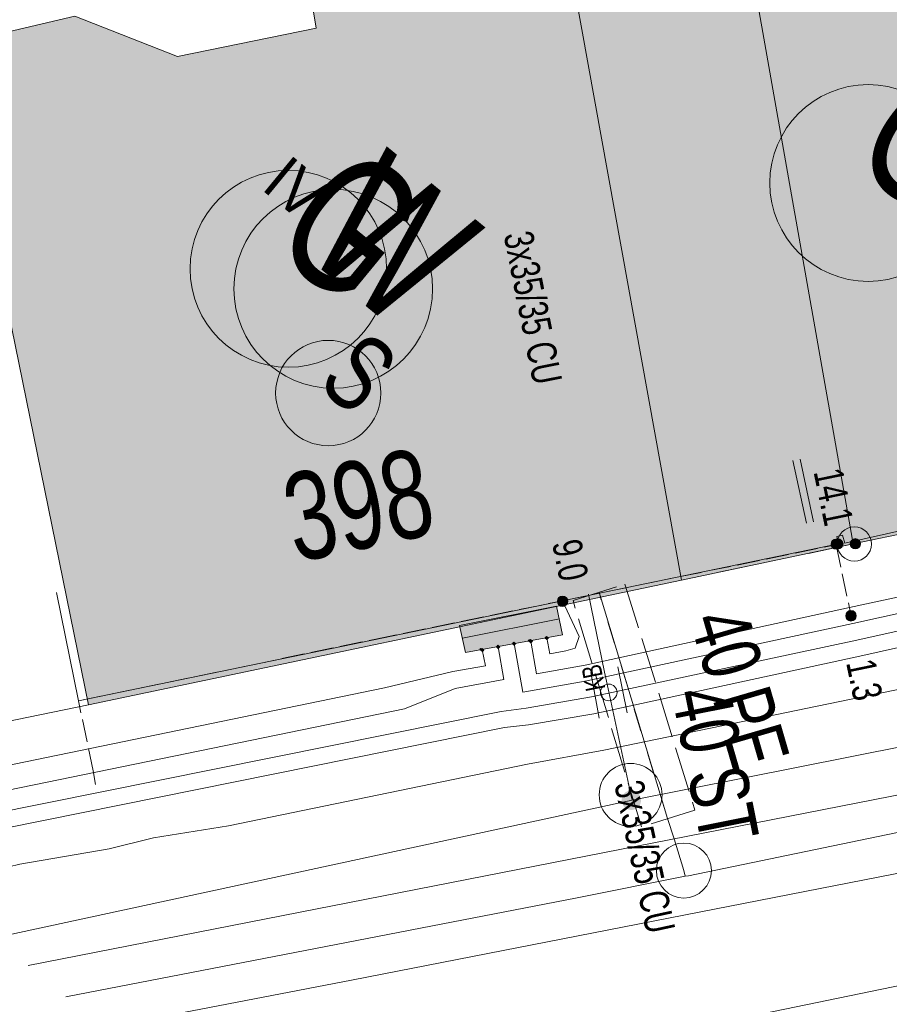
# Model space of a CAD drawing. Header units: metres. Extents: x -740 to 758, y -633 to 854.
# Tile 306 of 656: x 56 to 72, y -596 to -578. Entities that reach past the tile are written whole.
import ezdxf

# ---------------------------------------------------------------- set-up
doc = ezdxf.new("R2010")
doc.units = ezdxf.units.M
doc.header["$MEASUREMENT"] = 0
for name, pattern in [('416_125', [0.5408, 0.416, -0.1248]), ('416_416', [0.832, 0.416, -0.416]), ('832_208', [1.04, 0.832, -0.208]), ('832_832', [1.664, 0.832, -0.832])]:
    doc.linetypes.add(name, pattern=pattern)
for name, color, linetype in [('Gas.LOVION', 7, 'Continuous'), ('Gis.LOVION', 7, 'Continuous'), ('Grundkarte.LOVION', 7, 'Continuous'), ('Grundkarte_Text.LOVION', 7, 'Continuous'), ('Strom.LOVION', 7, 'Continuous'), ('StromBemass.LOVION', 7, 'Continuous'), ('Wasser.LOVION', 7, 'Continuous')]:
    doc.layers.add(name, color=color, linetype=linetype)
doc.styles.add('ERSTELLTER_STIL_1', font='arial.ttf')

msp = doc.modelspace()

# ---------------------------------------------------------------- hatches: boundary and pattern name
at = {"layer": 'Gas.LOVION', "linetype": 'Continuous', "lineweight": 13}
for points in [[(65.754, -588.791), (66.493, -588.645), (66.413, -588.283), (65.674, -588.429)], [(67.044, -592.585), (67.057, -592.567), (67.068, -592.547), (67.076, -592.527), (67.081, -592.506), (67.084, -592.484), (67.084, -592.462), (67.081, -592.44), (67.075, -592.418), (67.067, -592.398), (67.056, -592.379), (67.043, -592.361), (67.028, -592.345), (67.011, -592.331), (66.993, -592.319), (66.973, -592.31), (66.952, -592.303), (66.93, -592.299), (66.908, -592.298), (66.886, -592.299), (66.864, -592.303), (66.844, -592.31), (66.824, -592.32), (66.805, -592.332), (66.788, -592.346), (66.773, -592.362), (66.76, -592.38), (66.75, -592.399), (66.742, -592.42), (66.736, -592.441), (66.733, -592.463), (66.734, -592.485), (66.736, -592.507), (66.742, -592.528), (66.75, -592.548), (66.761, -592.568), (66.774, -592.585), (66.789, -592.601), (66.806, -592.615), (66.825, -592.627), (66.845, -592.637), (66.866, -592.643), (66.887, -592.647), (66.909, -592.649), (66.931, -592.647), (66.953, -592.643), (66.974, -592.636), (66.994, -592.627), (67.012, -592.615), (67.029, -592.601)], [(67.045, -592.589), (67.058, -592.571), (67.069, -592.552), (67.077, -592.531), (67.082, -592.51), (67.085, -592.488), (67.085, -592.466), (67.082, -592.444), (67.076, -592.423), (67.068, -592.402), (67.058, -592.383), (67.045, -592.365), (67.029, -592.349), (67.012, -592.335), (66.994, -592.323), (66.974, -592.314), (66.953, -592.307), (66.931, -592.303), (66.909, -592.302), (66.887, -592.303), (66.865, -592.307), (66.844, -592.314), (66.824, -592.324), (66.806, -592.336), (66.789, -592.35), (66.774, -592.366), (66.761, -592.384), (66.75, -592.403), (66.742, -592.424), (66.737, -592.445), (66.734, -592.467), (66.734, -592.489), (66.737, -592.511), (66.742, -592.532), (66.751, -592.553), (66.761, -592.572), (66.774, -592.59), (66.789, -592.606), (66.806, -592.62), (66.825, -592.632), (66.845, -592.641), (66.866, -592.648), (66.888, -592.652), (66.91, -592.653), (66.932, -592.652), (66.954, -592.648), (66.975, -592.641), (66.995, -592.631), (67.013, -592.619), (67.03, -592.605)]]:
    msp.add_hatch(color=7, dxfattribs=at).paths.add_polyline_path(points)
at = {"layer": 'Grundkarte.LOVION', "linetype": 'Continuous', "lineweight": 18}
for points in [[(68.771, -575.521), (68.827, -575.781), (70.948, -587.81), (79.842, -585.965), (77.825, -575.315), (72.868, -576.302), (72.569, -574.765)], [(61.164, -578.422), (58.642, -578.935), (56.768, -578.202), (55.236, -578.558), (55.147, -577.946), (54.412, -577.989), (57.018, -590.738), (67.821, -588.47), (70.948, -587.81), (68.827, -575.781), (65.635, -576.389), (65.43, -575.197), (61.547, -575.991), (61.43, -576.002), (61.403, -576.034), (61.345, -576.04), (61.292, -576.104), (61.233, -576.11), (60.996, -576.399), (61.001, -576.458), (60.948, -576.522), (60.954, -576.58), (60.901, -576.645), (60.936, -576.996)]]:
    msp.add_hatch(color=9, dxfattribs=at).paths.add_polyline_path(points)
at = {"layer": 'Strom.LOVION', "linetype": 'Continuous', "lineweight": 13}
for points in [[(65.134, -588.955), (66.164, -588.751), (66.111, -588.519), (65.082, -588.723)], [(63.886, -589.786), (65.657, -589.465), (65.547, -588.944), (63.778, -589.294)]]:
    msp.add_hatch(color=7, dxfattribs=at).paths.add_polyline_path(points)
at = {"layer": 'Strom.LOVION', "linetype": 'Continuous', "lineweight": 18}
for points in [[(64.452, -589.686), (64.484, -589.713), (64.511, -589.681), (64.479, -589.654)], [(64.742, -589.628), (64.774, -589.655), (64.801, -589.623), (64.769, -589.596)], [(65.032, -589.571), (65.08, -589.61), (65.107, -589.578), (65.074, -589.552), (65.045, -589.555)], [(65.397, -589.52), (65.364, -589.494), (65.338, -589.526), (65.37, -589.552)], [(64.146, -589.731), (64.194, -589.771), (64.221, -589.739), (64.189, -589.712), (64.176, -589.728), (64.159, -589.715)]]:
    msp.add_hatch(color=5, dxfattribs=at).paths.add_polyline_path(points)
at = {"layer": 'StromBemass.LOVION', "linetype": 'Continuous', "lineweight": 13}
for points in [[(70.713, -587.873), (70.719, -587.863), (70.725, -587.853), (70.729, -587.842), (70.732, -587.831), (70.733, -587.82), (70.733, -587.808), (70.732, -587.796), (70.729, -587.785), (70.725, -587.774), (70.719, -587.764), (70.712, -587.755), (70.704, -587.747), (70.695, -587.739), (70.686, -587.733), (70.675, -587.728), (70.664, -587.725), (70.653, -587.722), (70.641, -587.722), (70.629, -587.723), (70.618, -587.725), (70.607, -587.728), (70.597, -587.733), (70.587, -587.74), (70.578, -587.747), (70.57, -587.755), (70.563, -587.765), (70.558, -587.775), (70.553, -587.786), (70.551, -587.797), (70.549, -587.809), (70.549, -587.82), (70.551, -587.832), (70.554, -587.843), (70.558, -587.854), (70.564, -587.864), (70.57, -587.873), (70.578, -587.882), (70.587, -587.889), (70.597, -587.895), (70.608, -587.9), (70.619, -587.904), (70.63, -587.906), (70.642, -587.906), (70.653, -587.906), (70.665, -587.903), (70.676, -587.9), (70.686, -587.895), (70.696, -587.889), (70.705, -587.881)], [(70.745, -587.869), (70.752, -587.86), (70.757, -587.849), (70.761, -587.839), (70.764, -587.827), (70.766, -587.816), (70.766, -587.804), (70.764, -587.793), (70.761, -587.782), (70.757, -587.771), (70.751, -587.761), (70.744, -587.751), (70.736, -587.743), (70.728, -587.736), (70.718, -587.73), (70.707, -587.725), (70.696, -587.721), (70.685, -587.719), (70.673, -587.718), (70.662, -587.719), (70.65, -587.721), (70.639, -587.725), (70.629, -587.73), (70.619, -587.736), (70.61, -587.743), (70.602, -587.752), (70.596, -587.761), (70.59, -587.771), (70.586, -587.782), (70.583, -587.793), (70.582, -587.805), (70.582, -587.816), (70.583, -587.828), (70.586, -587.839), (70.59, -587.85), (70.596, -587.86), (70.603, -587.869), (70.611, -587.878), (70.62, -587.885), (70.63, -587.891), (70.64, -587.896), (70.651, -587.9), (70.662, -587.902), (70.674, -587.903), (70.685, -587.902), (70.697, -587.9), (70.708, -587.896), (70.718, -587.891), (70.728, -587.885), (70.737, -587.877)], [(70.693, -587.862), (70.698, -587.855), (70.701, -587.848), (70.704, -587.841), (70.706, -587.833), (70.707, -587.826), (70.707, -587.818), (70.706, -587.81), (70.704, -587.802), (70.701, -587.795), (70.697, -587.788), (70.693, -587.782), (70.687, -587.776), (70.681, -587.771), (70.675, -587.767), (70.667, -587.763), (70.66, -587.761), (70.652, -587.76), (70.644, -587.759), (70.636, -587.76), (70.629, -587.761), (70.621, -587.764), (70.614, -587.767), (70.607, -587.771), (70.601, -587.776), (70.596, -587.782), (70.591, -587.788), (70.588, -587.795), (70.585, -587.803), (70.583, -587.81), (70.582, -587.818), (70.582, -587.826), (70.583, -587.834), (70.585, -587.841), (70.588, -587.849), (70.592, -587.856), (70.596, -587.862), (70.602, -587.868), (70.608, -587.873), (70.614, -587.877), (70.622, -587.88), (70.629, -587.883), (70.637, -587.884), (70.645, -587.885), (70.653, -587.884), (70.66, -587.883), (70.668, -587.88), (70.675, -587.877), (70.682, -587.873), (70.688, -587.868)], [(70.73, -587.848), (70.735, -587.842), (70.739, -587.835), (70.742, -587.828), (70.743, -587.82), (70.744, -587.812), (70.744, -587.805), (70.743, -587.797), (70.741, -587.789), (70.739, -587.782), (70.735, -587.775), (70.73, -587.769), (70.725, -587.763), (70.719, -587.758), (70.712, -587.754), (70.705, -587.751), (70.698, -587.748), (70.69, -587.747), (70.682, -587.746), (70.674, -587.747), (70.667, -587.748), (70.659, -587.751), (70.652, -587.754), (70.645, -587.758), (70.639, -587.763), (70.634, -587.769), (70.63, -587.776), (70.626, -587.782), (70.623, -587.79), (70.621, -587.797), (70.62, -587.805), (70.62, -587.813), (70.621, -587.821), (70.623, -587.828), (70.626, -587.835), (70.63, -587.842), (70.634, -587.849), (70.64, -587.854), (70.646, -587.859), (70.652, -587.863), (70.66, -587.867), (70.667, -587.869), (70.675, -587.871), (70.682, -587.871), (70.69, -587.87), (70.698, -587.869), (70.705, -587.867), (70.712, -587.863), (70.719, -587.859), (70.725, -587.854)], [(71.062, -587.866), (71.068, -587.856), (71.074, -587.846), (71.078, -587.835), (71.081, -587.824), (71.083, -587.812), (71.083, -587.801), (71.081, -587.789), (71.078, -587.778), (71.074, -587.767), (71.068, -587.756), (71.061, -587.747), (71.053, -587.738), (71.044, -587.731), (71.034, -587.725), (71.024, -587.72), (71.012, -587.716), (71.001, -587.714), (70.989, -587.713), (70.978, -587.714), (70.966, -587.716), (70.955, -587.72), (70.944, -587.725), (70.935, -587.731), (70.926, -587.739), (70.918, -587.747), (70.911, -587.757), (70.905, -587.767), (70.901, -587.778), (70.898, -587.789), (70.897, -587.801), (70.897, -587.813), (70.898, -587.824), (70.901, -587.836), (70.905, -587.847), (70.911, -587.857), (70.918, -587.866), (70.926, -587.875), (70.935, -587.882), (70.945, -587.889), (70.956, -587.893), (70.967, -587.897), (70.978, -587.899), (70.99, -587.9), (71.002, -587.899), (71.013, -587.897), (71.024, -587.893), (71.035, -587.888), (71.045, -587.882), (71.054, -587.874)], [(65.728, -588.914), (65.735, -588.904), (65.741, -588.894), (65.745, -588.883), (65.748, -588.872), (65.75, -588.86), (65.75, -588.848), (65.748, -588.836), (65.745, -588.825), (65.741, -588.814), (65.735, -588.803), (65.728, -588.794), (65.72, -588.785), (65.711, -588.778), (65.701, -588.771), (65.69, -588.766), (65.679, -588.763), (65.667, -588.761), (65.655, -588.76), (65.644, -588.761), (65.632, -588.763), (65.621, -588.767), (65.61, -588.772), (65.6, -588.778), (65.591, -588.786), (65.583, -588.794), (65.576, -588.804), (65.57, -588.814), (65.566, -588.825), (65.563, -588.837), (65.562, -588.849), (65.562, -588.86), (65.563, -588.872), (65.566, -588.884), (65.571, -588.895), (65.576, -588.905), (65.583, -588.914), (65.591, -588.923), (65.601, -588.931), (65.611, -588.937), (65.621, -588.942), (65.633, -588.945), (65.644, -588.948), (65.656, -588.948), (65.668, -588.948), (65.679, -588.945), (65.691, -588.942), (65.701, -588.937), (65.711, -588.93), (65.72, -588.923)], [(65.704, -588.886), (65.708, -588.88), (65.712, -588.873), (65.715, -588.866), (65.717, -588.858), (65.718, -588.851), (65.718, -588.843), (65.717, -588.835), (65.715, -588.828), (65.712, -588.82), (65.708, -588.813), (65.704, -588.807), (65.698, -588.801), (65.692, -588.796), (65.686, -588.792), (65.679, -588.789), (65.671, -588.787), (65.663, -588.785), (65.656, -588.785), (65.648, -588.785), (65.64, -588.787), (65.633, -588.789), (65.626, -588.792), (65.619, -588.797), (65.613, -588.802), (65.608, -588.807), (65.603, -588.814), (65.599, -588.821), (65.597, -588.828), (65.595, -588.835), (65.594, -588.843), (65.594, -588.851), (65.595, -588.859), (65.597, -588.866), (65.6, -588.874), (65.603, -588.88), (65.608, -588.887), (65.613, -588.892), (65.619, -588.897), (65.626, -588.902), (65.633, -588.905), (65.641, -588.907), (65.648, -588.909), (65.656, -588.909), (65.664, -588.909), (65.671, -588.907), (65.679, -588.905), (65.686, -588.901), (65.693, -588.897), (65.699, -588.892)], [(70.985, -589.18), (70.992, -589.17), (70.998, -589.16), (71.002, -589.149), (71.005, -589.137), (71.007, -589.125), (71.007, -589.113), (71.005, -589.101), (71.002, -589.09), (70.998, -589.079), (70.992, -589.068), (70.985, -589.058), (70.976, -589.05), (70.967, -589.042), (70.957, -589.036), (70.946, -589.031), (70.935, -589.027), (70.923, -589.025), (70.911, -589.024), (70.899, -589.025), (70.887, -589.027), (70.876, -589.031), (70.865, -589.036), (70.855, -589.042), (70.846, -589.05), (70.838, -589.059), (70.831, -589.069), (70.825, -589.079), (70.82, -589.09), (70.818, -589.102), (70.816, -589.114), (70.816, -589.126), (70.818, -589.138), (70.821, -589.149), (70.825, -589.16), (70.831, -589.171), (70.838, -589.181), (70.846, -589.189), (70.855, -589.197), (70.866, -589.203), (70.876, -589.208), (70.888, -589.212), (70.9, -589.214), (70.912, -589.215), (70.924, -589.214), (70.935, -589.212), (70.947, -589.208), (70.958, -589.203), (70.968, -589.196), (70.977, -589.189)], [(70.962, -589.163), (70.967, -589.157), (70.97, -589.15), (70.973, -589.143), (70.975, -589.136), (70.976, -589.128), (70.976, -589.12), (70.975, -589.113), (70.973, -589.105), (70.97, -589.098), (70.966, -589.091), (70.962, -589.085), (70.957, -589.08), (70.951, -589.075), (70.944, -589.071), (70.937, -589.067), (70.93, -589.065), (70.922, -589.064), (70.915, -589.063), (70.907, -589.064), (70.9, -589.065), (70.892, -589.067), (70.885, -589.071), (70.879, -589.075), (70.873, -589.08), (70.868, -589.085), (70.863, -589.092), (70.859, -589.098), (70.857, -589.106), (70.855, -589.113), (70.854, -589.121), (70.854, -589.128), (70.855, -589.136), (70.857, -589.143), (70.86, -589.151), (70.863, -589.157), (70.868, -589.163), (70.873, -589.169), (70.879, -589.174), (70.886, -589.178), (70.893, -589.181), (70.9, -589.184), (70.907, -589.185), (70.915, -589.185), (70.923, -589.185), (70.93, -589.183), (70.938, -589.181), (70.945, -589.178), (70.951, -589.174), (70.957, -589.169)]]:
    msp.add_hatch(color=7, dxfattribs=at).paths.add_polyline_path(points)
at = {"layer": 'Wasser.LOVION', "linetype": 'Continuous', "lineweight": 13}
msp.add_hatch(color=7, dxfattribs=at).paths.add_polyline_path([(65.962, -588.8), (66.679, -588.582), (66.57, -588.223), (65.853, -588.441)])

# ---------------------------------------------------------------- linework, layer by layer
at = {"layer": 'Gas.LOVION', "color": 5, "linetype": 'Continuous', "lineweight": 18}
for points in [[(94.151, -587.064), (92.22, -587.415), (91.93, -587.473), (72.943, -591.28), (66.927, -592.474), (55.305, -594.985)], [(66.927, -592.474), (66.902, -592.373), (66.498, -590.506), (66.418, -590.144), (66.131, -588.724)]]:
    msp.add_lwpolyline(points, dxfattribs=at)
at = {"layer": 'Gas.LOVION', "color": 251, "linetype": 'Continuous', "lineweight": 13}
for points in [[(66.168, -590.154), (66.323, -590.981)], [(66.66, -590.047), (66.831, -590.887)]]:
    msp.add_lwpolyline(points, dxfattribs=at)
at = {"layer": 'Gas.LOVION', "color": 1, "linetype": 'Continuous', "lineweight": 18}
msp.add_lwpolyline([(57.298, -596.622), (61.809, -595.753), (73.642, -593.443), (80.001, -592.127), (81.894, -593.656), (82.538, -593.593), (85.307, -593.041), (91.871, -591.705), (92.917, -595.608), (93.759, -595.599)], dxfattribs=at)
at = {"layer": 'Gas.LOVION', "color": 5, "linetype": 'Continuous', "lineweight": 18}
for centre in [(71.223, -581.238), (60.659, -582.801)]:
    msp.add_circle(centre, 1.791, dxfattribs=at)
at = {"layer": 'Gas.LOVION', "color": 251, "linetype": 'Continuous', "lineweight": 13}
msp.add_circle((66.497, -590.514), 0.152, dxfattribs=at)
at = {"layer": 'Gas.LOVION', "color": 7, "linetype": 'Continuous', "lineweight": 13}
msp.add_circle((66.896, -592.38), 0.573, dxfattribs=at)
at = {"layer": 'Gis.LOVION', "color": 44, "linetype": 'Continuous', "lineweight": 18}
msp.add_lwpolyline([(87.954, -583.694), (88.062, -584.186), (87.7, -584.266), (85.075, -584.774), (85.063, -584.657), (73.346, -587.088), (73.373, -587.218), (70.799, -587.795), (70.756, -587.651), (70.655, -587.676), (70.682, -587.806), (56.834, -590.668), (56.434, -588.697)], dxfattribs=at)
at = {"layer": 'Grundkarte.LOVION', "color": 253, "linetype": 'Continuous', "lineweight": 18}
for points in [[(74.179, -559.18), (77.825, -575.315), (79.842, -585.965), (70.948, -587.81), (68.827, -575.781), (68.771, -575.521), (66.279, -561.518), (51.922, -565.819), (51.207, -563.347), (45.959, -545.033), (46.372, -544.726), (71.266, -527.278), (72.926, -526.111), (74.207, -528.941), (75.224, -531.177), (76.365, -533.784), (77.263, -535.706), (79.307, -540.294), (84.591, -552.014), (84.786, -552.497), (86.181, -555.582), (82.163, -556.803)], [(67.821, -588.47), (57.018, -590.738), (54.412, -577.989), (52.379, -568.079), (51.922, -565.819), (66.279, -561.518), (68.771, -575.521), (68.827, -575.781), (70.948, -587.81)]]:
    msp.add_lwpolyline(points, close=True, dxfattribs=at)
msp.add_lwpolyline([(18.925, -565.084), (45.959, -545.033), (51.207, -563.347), (51.922, -565.819), (52.379, -568.079), (54.412, -577.989), (57.018, -590.738), (51.513, -591.868)], dxfattribs=at)
at = {"layer": 'Grundkarte.LOVION', "color": 8, "linetype": 'Continuous', "lineweight": 18}
for points in [[(18.925, -565.084), (45.959, -545.033), (51.207, -563.347), (51.922, -565.819), (52.379, -568.079), (54.412, -577.989), (57.018, -590.738), (51.513, -591.868)], [(51.513, -591.868), (57.018, -590.738), (67.821, -588.47), (70.948, -587.81), (79.842, -585.965), (87.953, -584.285), (89.206, -592.261), (59.451, -598.392), (89.206, -592.261), (147.98, -580.042), (221.144, -565.973), (237.683, -564.326)], [(59.451, -598.392), (89.206, -592.261), (147.98, -580.042), (221.144, -565.973), (237.683, -564.326)], [(51.513, -591.868), (57.018, -590.738), (67.821, -588.47), (70.948, -587.81), (79.842, -585.965), (87.953, -584.285), (89.206, -592.261), (59.451, -598.392)], [(54.084, -593.981), (54.143, -593.975), (54.957, -593.836), (55.765, -593.639), (57.393, -593.362), (58.201, -593.164), (59.569, -592.942), (65.015, -591.818), (66.409, -591.564), (71.856, -590.44), (73.244, -590.127), (74.606, -589.846), (78.606, -589.041), (80.573, -588.613), (84.573, -587.808)]]:
    msp.add_lwpolyline(points, dxfattribs=at)
for points in [[(79.842, -585.965), (70.948, -587.81), (68.827, -575.781), (68.771, -575.521), (66.279, -561.518), (74.179, -559.18), (77.825, -575.315)], [(67.821, -588.47), (57.018, -590.738), (54.412, -577.989), (52.379, -568.079), (51.922, -565.819), (66.279, -561.518), (68.771, -575.521), (68.827, -575.781), (70.948, -587.81)], [(68.771, -575.521), (72.569, -574.765), (72.868, -576.302), (77.825, -575.315), (79.842, -585.965), (70.948, -587.81), (68.827, -575.781)], [(61.164, -578.422), (60.936, -576.996), (60.901, -576.645), (60.954, -576.58), (60.948, -576.522), (61.001, -576.458), (60.996, -576.399), (61.233, -576.11), (61.292, -576.104), (61.345, -576.04), (61.403, -576.034), (61.43, -576.002), (61.547, -575.991), (65.43, -575.197), (65.635, -576.389), (68.827, -575.781), (70.948, -587.81), (67.821, -588.47), (57.018, -590.738), (54.412, -577.989), (55.147, -577.946), (55.236, -578.558), (56.768, -578.202), (58.642, -578.935)]]:
    msp.add_lwpolyline(points, close=True, dxfattribs=at)
at = {"layer": 'Grundkarte.LOVION', "color": 251, "linetype": 'Continuous', "lineweight": 13}
msp.add_lwpolyline([(67.821, -588.47), (65.635, -576.389), (68.827, -575.781), (70.948, -587.81)], close=True, dxfattribs=at)
at = {"layer": 'Grundkarte.LOVION', "color": 8, "linetype": '832_832', "lineweight": 18}
msp.add_lwpolyline([(70.948, -587.81), (67.821, -588.47)], dxfattribs=at)
at = {"layer": 'Grundkarte.LOVION', "color": 9, "linetype": 'Continuous', "lineweight": 18}
msp.add_circle((70.973, -587.813), 0.312, dxfattribs=at)
at = {"layer": 'Strom.LOVION', "color": 1, "linetype": 'Continuous', "lineweight": 18}
for points in [[(167.565, -569.807), (161.624, -571.009), (121.447, -579.37), (119.985, -581.346), (117.798, -581.648), (116.241, -581.741), (96.791, -584.899), (80.23, -587.819), (76.815, -588.566), (71.074, -589.852), (66.226, -590.902), (65.034, -591.107), (64.595, -591.15), (53.393, -593.413)], [(96.866, -584.611), (80.159, -587.545), (77.178, -588.191), (71.016, -589.562), (66.182, -590.596), (64.99, -590.801), (64.537, -590.86), (53.088, -593.162)]]:
    msp.add_lwpolyline(points, dxfattribs=at)
at = {"layer": 'Strom.LOVION', "color": 150, "linetype": 'Continuous', "lineweight": 18}
for points in [[(116.805, -580.563), (107.35, -582.404), (98.846, -584.003), (87.896, -585.665), (79.824, -587.297), (70.942, -589.259), (66.065, -590.312), (64.932, -590.511), (64.771, -589.626)], [(86.372, -585.652), (79.766, -587.007), (78.44, -587.343), (70.884, -588.969), (66.066, -590.016), (65.18, -590.177), (65.077, -589.581)], [(64.192, -589.741), (64.249, -590.031), (63.654, -590.134), (62.412, -590.433), (52.3, -592.515)], [(52.734, -592.871), (62.774, -590.811), (63.698, -590.44), (64.584, -590.279), (64.481, -589.684)]]:
    msp.add_lwpolyline(points, dxfattribs=at)
at = {"layer": 'Strom.LOVION', "color": 5, "linetype": 'Continuous', "lineweight": 18}
msp.add_lwpolyline([(65.367, -589.523), (65.425, -589.813), (65.715, -589.755), (65.888, -589.709), (65.956, -589.495), (65.656, -588.845)], dxfattribs=at)
at = {"layer": 'Strom.LOVION', "color": 7, "linetype": 'Continuous', "lineweight": 13}
for points in [[(63.886, -589.786), (63.778, -589.294), (65.547, -588.944), (65.657, -589.465)], [(64.465, -589.67), (64.479, -589.654), (64.511, -589.681), (64.498, -589.697), (64.484, -589.713), (64.452, -589.686)], [(64.755, -589.612), (64.769, -589.596), (64.801, -589.623), (64.787, -589.639), (64.774, -589.655), (64.742, -589.628)], [(65.045, -589.555), (65.074, -589.552), (65.107, -589.578), (65.093, -589.594), (65.08, -589.61), (65.032, -589.571)], [(65.383, -589.536), (65.37, -589.552), (65.338, -589.526), (65.351, -589.51), (65.364, -589.494), (65.397, -589.52)], [(64.159, -589.715), (64.176, -589.728), (64.189, -589.712), (64.221, -589.739), (64.208, -589.755), (64.194, -589.771), (64.146, -589.731)]]:
    msp.add_lwpolyline(points, close=True, dxfattribs=at)
msp.add_lwpolyline([(63.831, -589.525), (65.599, -589.175)], dxfattribs=at)
at = {"layer": 'Strom.LOVION', "color": 1, "linetype": 'Continuous', "lineweight": 18}
msp.add_circle((61.387, -585.063), 0.959, dxfattribs=at)
at = {"layer": 'StromBemass.LOVION', "color": 7, "linetype": 'Continuous', "lineweight": 13}
for points in [[(69.854, -586.291), (70.099, -587.435)], [(69.984, -586.264), (70.229, -587.407)]]:
    msp.add_lwpolyline(points, dxfattribs=at)
at = {"layer": 'StromBemass.LOVION', "color": 7, "linetype": '416_125', "lineweight": 13}
for points in [[(57.145, -592.189), (57.106, -591.942), (56.834, -590.668), (62.222, -589.55), (65.656, -588.845), (70.64, -587.825), (70.682, -587.806)], [(70.64, -587.825), (70.915, -589.128)]]:
    msp.add_lwpolyline(points, dxfattribs=at)
at = {"layer": 'StromBemass.LOVION', "color": 7, "linetype": 'Continuous', "lineweight": 13}
for centre, radius in [((70.641, -587.814), 0.0923), ((70.674, -587.81), 0.0921), ((70.645, -587.822), 0.0628), ((70.682, -587.809), 0.0623), ((70.99, -587.807), 0.0933), ((65.656, -588.854), 0.0942), ((65.656, -588.847), 0.0623), ((70.911, -589.119), 0.0954), ((70.915, -589.124), 0.0612)]:
    msp.add_circle(centre, radius, dxfattribs=at)
at = {"layer": 'Wasser.LOVION', "color": 7, "linetype": '832_208', "lineweight": 13}
msp.add_lwpolyline([(65.847, -588.841), (66.793, -588.541), (68.068, -592.658), (67.092, -592.96)], close=True, dxfattribs=at)
at = {"layer": 'Wasser.LOVION', "color": 252, "linetype": '416_416', "lineweight": 18}
msp.add_lwpolyline([(67.565, -592.81), (66.32, -588.691)], dxfattribs=at)
at = {"layer": 'Wasser.LOVION', "color": 150, "linetype": 'Continuous', "lineweight": 18}
msp.add_lwpolyline([(67.89, -593.858), (67.865, -593.757), (67.691, -593.182), (67.565, -592.81), (66.32, -588.691)], dxfattribs=at)
at = {"layer": 'Wasser.LOVION', "color": 94, "linetype": 'Continuous', "lineweight": 18}
for points in [[(86.139, -589.31), (85.366, -589.563), (83.96, -589.996), (83.641, -590.057), (55.916, -595.486)], [(88.36, -589.654), (83.522, -590.659), (75.828, -592.224), (67.948, -593.852), (67.89, -593.858), (65.919, -594.257), (56.607, -596.054)]]:
    msp.add_lwpolyline(points, dxfattribs=at)
msp.add_circle((61.478, -583.165), 1.81, dxfattribs=at)
at = {"layer": 'Wasser.LOVION', "color": 7, "linetype": 'Continuous', "lineweight": 13}
msp.add_circle((67.866, -593.757), 0.501, dxfattribs=at)

# ---------------------------------------------------------------- texts
at = {"layer": 'Gas.LOVION', "color": 5, "linetype": 'Continuous', "lineweight": 18, "attachment_point": 7, "style": 'ERSTELLTER_STIL_1'}
for s, insert, char_height, rotation in [('{\\A1;\\W0.71562x;G}', (70.811, -580.809), 2.48981, 320.5841), ('{\\A1;\\W0.71562x;G}', (60.251, -582.388), 2.48981, 320.5841), ('{\\A1;\\W0.71560x;KB}', (66.437, -590.447), 0.3557, 101.2375), ('{\\A1;\\W0.71559x;40 ST}', (67.623, -590.536), 1.06709, 281.2464)]:
    msp.add_mtext(s, dxfattribs=dict(at, insert=insert, char_height=char_height, rotation=rotation))
at = {"layer": 'Grundkarte_Text.LOVION', "color": 7, "linetype": 'Continuous', "lineweight": 13, "insert": (60.147, -581.342), "char_height": 0.83072, "attachment_point": 7, "rotation": 320.5836, "style": 'ERSTELLTER_STIL_1'}
msp.add_mtext('{\\A1;\\W0.89451x;IV}', dxfattribs=at)
at = {"layer": 'Grundkarte_Text.LOVION', "color": 8, "linetype": 'Continuous', "lineweight": 18, "insert": (60.795, -588.176), "char_height": 1.60083, "attachment_point": 7, "rotation": 11.7981, "style": 'ERSTELLTER_STIL_1'}
msp.add_mtext('{\\A1;\\W0.71559x;398}', dxfattribs=at)
at = {"layer": 'Strom.LOVION', "color": 5, "linetype": 'Continuous', "lineweight": 18, "char_height": 0.53354, "attachment_point": 7, "style": 'ERSTELLTER_STIL_1'}
for insert, rotation in [((64.573, -582.181), 281.2494), ((66.588, -592.187), 282.2431)]:
    msp.add_mtext('{\\A1;\\W0.71559x;3x35/35 CU}', dxfattribs=dict(at, insert=insert, rotation=rotation))
at = {"layer": 'Strom.LOVION', "color": 1, "linetype": 'Continuous', "lineweight": 18, "insert": (61.149, -584.949), "char_height": 1.3744, "attachment_point": 7, "rotation": 320.5839, "style": 'ERSTELLTER_STIL_1'}
msp.add_mtext('{\\A1;\\W0.71557x;S}', dxfattribs=at)
at = {"layer": 'StromBemass.LOVION', "color": 7, "linetype": 'Continuous', "lineweight": 13, "attachment_point": 7, "style": 'ERSTELLTER_STIL_1'}
for s, insert, char_height, rotation in [('{\\A1;\\W0.71561x;14.1}', (70.227, -586.497), 0.53354, 281.6592), ('{\\A1;\\W0.71557x;9.0}', (65.455, -587.796), 0.53356, 281.6586), ('{\\A1;\\W0.71560x;1.3}', (70.813, -589.974), 0.53354, 281.6592)]:
    msp.add_mtext(s, dxfattribs=dict(at, insert=insert, char_height=char_height, rotation=rotation))
at = {"layer": 'Wasser.LOVION', "color": 94, "linetype": 'Continuous', "lineweight": 18, "insert": (60.863, -582.487), "char_height": 2.48981, "attachment_point": 7, "rotation": 320.5841, "style": 'ERSTELLTER_STIL_1'}
msp.add_mtext('{\\A1;\\W0.71563x;W}', dxfattribs=at)
at = {"layer": 'Wasser.LOVION', "color": 150, "linetype": 'Continuous', "lineweight": 18, "insert": (67.953, -589.202), "char_height": 1.06711, "attachment_point": 7, "rotation": 286.2443, "style": 'ERSTELLTER_STIL_1'}
msp.add_mtext('{\\A1;\\W0.71556x;40 PE}', dxfattribs=at)

doc.saveas('drawing.dxf')
